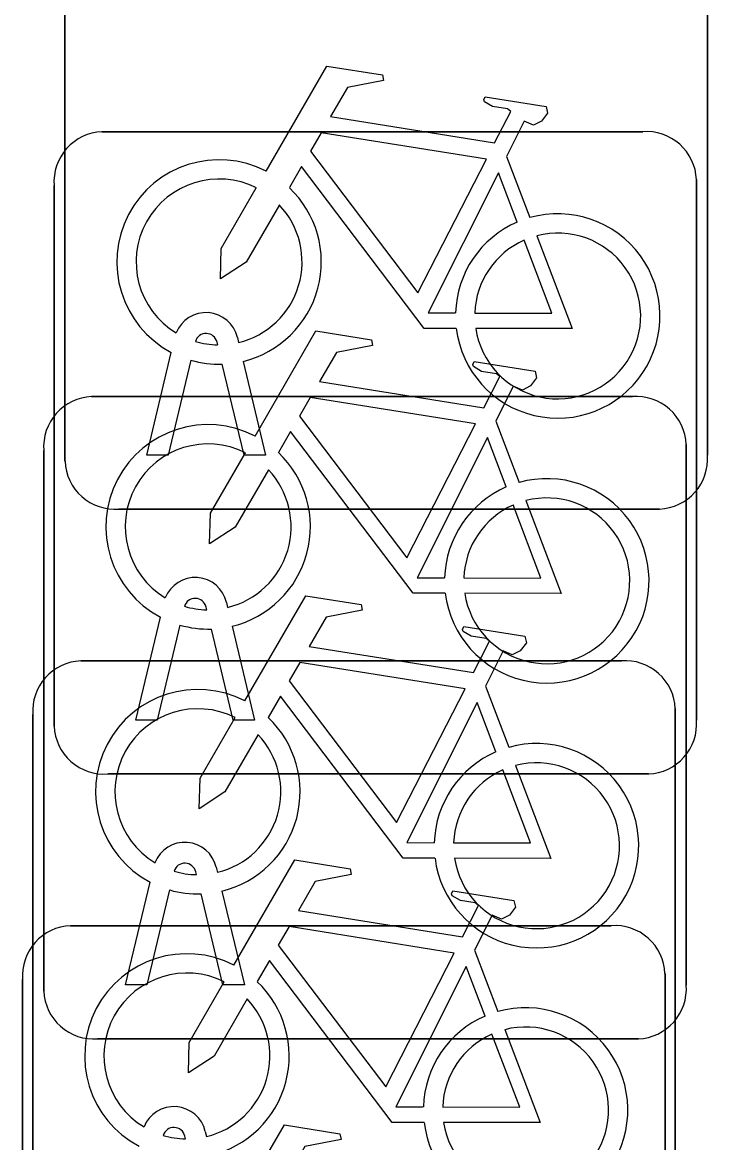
# Model space of a CAD drawing. Extents: x 160888 to 161385, y 386490 to 386908.
# Drawn here: x 161058.111 to 161059.177, y 386758.338 to 386760.081 of the extents above; entities that cross this region are included whole.
import ezdxf

# ---------------------------------------------------------------- set-up
doc = ezdxf.new("R2010")
doc.units = 0
doc.layers.add('IMGEO_Fietsenrek', color=7, linetype='Continuous')

msp = doc.modelspace()

# ---------------------------------------------------------------- linework, layer by layer
at = {"layer": 'IMGEO_Fietsenrek'}
for p, q in [((161058.1775, 386759.3979), (161058.1775, 386760.2388)), ((161058.1775, 386760.2388), (161058.1775, 386759.3979)), ((161059.1765, 386760.2481), (161059.1765, 386759.4072)), ((161059.1765, 386759.4072), (161059.1765, 386760.2481)), ((161058.2349, 386759.9105), (161059.0758, 386759.9105)), ((161059.0758, 386759.9105), (161058.2349, 386759.9105)), ((161058.8642, 386759.8722), (161058.9005, 386759.777)), ((161058.1605, 386758.9859), (161058.1605, 386759.8268)), ((161058.1605, 386759.8268), (161058.1605, 386758.9859)), ((161059.1595, 386759.8361), (161059.1595, 386758.9952)), ((161059.1595, 386758.9952), (161059.1595, 386759.8361)), ((161058.4149, 386759.5789), (161058.4139, 386759.5832)), ((161058.4456, 386759.5904), (161058.4474, 386759.5825)), ((161058.3045, 386759.4073), (161058.3428, 386759.5673)), ((161058.3732, 386759.5551), (161058.3379, 386759.4073)), ((161058.456, 386759.4073), (161058.4221, 386759.549)), ((161058.4544, 386759.5533), (161058.4894, 386759.4073)), ((161058.2189, 386759.4985), (161059.0598, 386759.4985)), ((161059.0598, 386759.4985), (161058.2189, 386759.4985)), ((161058.8472, 386759.4602), (161058.8835, 386759.365)), ((161059.1435, 386759.4241), (161059.1435, 386758.5832)), ((161059.1435, 386758.5832), (161059.1435, 386759.4241)), ((161058.1445, 386758.5739), (161058.1445, 386759.4148)), ((161058.1445, 386759.4148), (161058.1445, 386758.5739)), ((161058.3379, 386759.4073), (161058.3045, 386759.4073)), ((161058.4894, 386759.4073), (161058.456, 386759.4073)), ((161059.1021, 386759.3235), (161058.2612, 386759.3235)), ((161058.2612, 386759.3235), (161059.1021, 386759.3235)), ((161058.4286, 386759.1784), (161058.4304, 386759.1705)), ((161058.3979, 386759.1669), (161058.3969, 386759.1712)), ((161058.2875, 386758.9953), (161058.3258, 386759.1553)), ((161058.3562, 386759.1431), (161058.3209, 386758.9953)), ((161058.4374, 386759.1413), (161058.4724, 386758.9953)), ((161058.439, 386758.9953), (161058.4051, 386759.137)), ((161058.2019, 386759.0875), (161059.0428, 386759.0875)), ((161059.0428, 386759.0875), (161058.2019, 386759.0875)), ((161058.8312, 386759.0482), (161058.8675, 386758.953)), ((161058.1275, 386758.1629), (161058.1275, 386759.0038)), ((161058.1275, 386759.0038), (161058.1275, 386758.1629)), ((161059.1265, 386759.0131), (161059.1265, 386758.1722)), ((161059.1265, 386758.1722), (161059.1265, 386759.0131)), ((161058.3209, 386758.9953), (161058.2875, 386758.9953)), ((161058.4724, 386758.9953), (161058.439, 386758.9953)), ((161059.0851, 386758.9115), (161058.2442, 386758.9115)), ((161058.2442, 386758.9115), (161059.0851, 386758.9115)), ((161058.3819, 386758.7549), (161058.3809, 386758.7592)), ((161058.4126, 386758.7664), (161058.4144, 386758.7585)), ((161058.2715, 386758.5833), (161058.3098, 386758.7433)), ((161058.3402, 386758.7311), (161058.3049, 386758.5833)), ((161058.423, 386758.5833), (161058.3891, 386758.725)), ((161058.4214, 386758.7293), (161058.4564, 386758.5833)), ((161058.1859, 386758.6755), (161059.0268, 386758.6755)), ((161059.0268, 386758.6755), (161058.1859, 386758.6755)), ((161058.8142, 386758.6372), (161058.8505, 386758.542)), ((161059.1105, 386758.6011), (161059.1105, 386757.7602)), ((161059.1105, 386757.7602), (161059.1105, 386758.6011)), ((161058.1115, 386757.7509), (161058.1115, 386758.5918)), ((161058.1115, 386758.5918), (161058.1115, 386757.7509)), ((161058.3049, 386758.5833), (161058.2715, 386758.5833)), ((161058.4564, 386758.5833), (161058.423, 386758.5833)), ((161059.0691, 386758.4995), (161058.2282, 386758.4995)), ((161058.2282, 386758.4995), (161059.0691, 386758.4995)), ((161058.3649, 386758.3439), (161058.3639, 386758.3482)), ((161058.3956, 386758.3554), (161058.3974, 386758.3475))]:
    msp.add_line(p, q, dxfattribs=at)
for points in [[(161058.4901, 386759.8492), (161058.5848, 386760.0127), (161058.671, 386759.9989), (161058.6727, 386759.9902), (161058.6166, 386759.9793), (161058.5904, 386759.934), (161058.8456, 386759.8932)], [(161058.8456, 386759.8932), (161058.8706, 386759.942), (161058.8655, 386759.946), (161058.8423, 386759.9497), (161058.8296, 386759.9572), (161058.8286, 386759.9603), (161058.8308, 386759.9649), (161058.9256, 386759.9498), (161058.9279, 386759.9395), (161058.9185, 386759.9271), (161058.9061, 386759.9207), (161058.8916, 386759.9269), (161058.8642, 386759.8722)], [(161058.8327, 386759.868), (161058.5759, 386759.909), (161058.5592, 386759.8802), (161058.7262, 386759.6599), (161058.8327, 386759.868)], [(161058.7858, 386759.6045), (161058.7361, 386759.6046), (161058.5454, 386759.8563), (161058.5264, 386759.8235)], [(161058.8807, 386759.77), (161058.8514, 386759.8468), (161058.742, 386759.6287), (161058.7847, 386759.6286)], [(161058.5108, 386759.7967), (161058.4592, 386759.7075), (161058.4193, 386759.6815), (161058.4205, 386759.729), (161058.475, 386759.8232)], [(161058.8147, 386759.6285), (161058.9346, 386759.6283), (161058.8914, 386759.7419)], [(161058.9112, 386759.7488), (161058.9662, 386759.6042), (161058.8161, 386759.6045)], [(161058.4731, 386759.4372), (161058.5678, 386759.6007), (161058.654, 386759.5869), (161058.6557, 386759.5782), (161058.5996, 386759.5673), (161058.5734, 386759.522), (161058.8286, 386759.4812)], [(161058.8286, 386759.4812), (161058.8536, 386759.53), (161058.8485, 386759.534), (161058.8253, 386759.5377), (161058.8126, 386759.5452), (161058.8116, 386759.5483), (161058.8138, 386759.5529), (161058.9086, 386759.5378), (161058.9109, 386759.5275), (161058.9015, 386759.5151), (161058.8891, 386759.5087), (161058.8746, 386759.5149), (161058.8472, 386759.4602)], [(161058.8157, 386759.456), (161058.5589, 386759.497), (161058.5422, 386759.4682), (161058.7092, 386759.2479), (161058.8157, 386759.456)], [(161058.7688, 386759.1925), (161058.7191, 386759.1926), (161058.5284, 386759.4443), (161058.5094, 386759.4115)], [(161058.8637, 386759.358), (161058.8344, 386759.4348), (161058.725, 386759.2167), (161058.7677, 386759.2166)], [(161058.4938, 386759.3847), (161058.4422, 386759.2955), (161058.4023, 386759.2695), (161058.4035, 386759.317), (161058.458, 386759.4112)], [(161058.8942, 386759.3368), (161058.9492, 386759.1922), (161058.7991, 386759.1925)], [(161058.7977, 386759.2165), (161058.9176, 386759.2163), (161058.8744, 386759.3299)], [(161058.4571, 386759.0252), (161058.5518, 386759.1887), (161058.638, 386759.1749), (161058.6397, 386759.1662), (161058.5836, 386759.1553), (161058.5574, 386759.11), (161058.8126, 386759.0692)], [(161058.8126, 386759.0692), (161058.8376, 386759.118), (161058.8325, 386759.122), (161058.8093, 386759.1257), (161058.7966, 386759.1332), (161058.7956, 386759.1363), (161058.7978, 386759.1409), (161058.8926, 386759.1258), (161058.8949, 386759.1155), (161058.8855, 386759.1031), (161058.8731, 386759.0967), (161058.8586, 386759.1029), (161058.8312, 386759.0482)], [(161058.7997, 386759.044), (161058.5429, 386759.085), (161058.5262, 386759.0562), (161058.6932, 386758.8359), (161058.7997, 386759.044)], [(161058.7528, 386758.7805), (161058.7031, 386758.7806), (161058.5124, 386759.0323), (161058.4934, 386758.9995)], [(161058.8477, 386758.946), (161058.8184, 386759.0228), (161058.709, 386758.8047), (161058.7517, 386758.8046)], [(161058.4778, 386758.9727), (161058.4262, 386758.8835), (161058.3863, 386758.8575), (161058.3875, 386758.905), (161058.442, 386758.9992)], [(161058.7817, 386758.8045), (161058.9016, 386758.8043), (161058.8584, 386758.9179)], [(161058.8782, 386758.9248), (161058.9332, 386758.7802), (161058.7831, 386758.7805)], [(161058.4401, 386758.6142), (161058.5348, 386758.7777), (161058.621, 386758.7639), (161058.6227, 386758.7552), (161058.5666, 386758.7443), (161058.5404, 386758.699), (161058.7956, 386758.6582)], [(161058.7956, 386758.6582), (161058.8206, 386758.707), (161058.8155, 386758.711), (161058.7923, 386758.7147), (161058.7796, 386758.7222), (161058.7786, 386758.7253), (161058.7808, 386758.7299), (161058.8756, 386758.7148), (161058.8779, 386758.7045), (161058.8685, 386758.6921), (161058.8561, 386758.6857), (161058.8416, 386758.6919), (161058.8142, 386758.6372)], [(161058.7827, 386758.633), (161058.5259, 386758.674), (161058.5092, 386758.6452), (161058.6762, 386758.4249), (161058.7827, 386758.633)], [(161058.7358, 386758.3695), (161058.6861, 386758.3696), (161058.4954, 386758.6213), (161058.4764, 386758.5885)], [(161058.8307, 386758.535), (161058.8014, 386758.6118), (161058.692, 386758.3937), (161058.7347, 386758.3936)], [(161058.4608, 386758.5617), (161058.4092, 386758.4725), (161058.3693, 386758.4465), (161058.3705, 386758.494), (161058.425, 386758.5882)], [(161058.8612, 386758.5138), (161058.9162, 386758.3692), (161058.7661, 386758.3695)], [(161058.7647, 386758.3935), (161058.8846, 386758.3933), (161058.8414, 386758.5069)], [(161058.4241, 386758.2022), (161058.5188, 386758.3657), (161058.605, 386758.3519), (161058.6067, 386758.3432), (161058.5506, 386758.3323), (161058.5244, 386758.287), (161058.7796, 386758.2462)]]:
    msp.add_lwpolyline(points, dxfattribs=at)
for centre, radius, start, end in [((161058.2382, 386759.8326), 0.0779, 92.4484, 184.2845), ((161058.2382, 386759.8326), 0.0779, 92.4484, 184.2845), ((161059.0816, 386759.8328), 0.0779, 2.4484, 94.2845), ((161059.0816, 386759.8328), 0.0779, 2.4484, 94.2845), ((161058.4171, 386759.7079), 0.159, 62.6766, 242.1369), ((161058.4171, 386759.7079), 0.129, 63.3192, 238.903), ((161058.4171, 386759.7079), 0.159, 283.5766, 46.6042), ((161058.4171, 386759.7079), 0.129, 283.6043, 43.4302), ((161058.9437, 386759.6239), 0.159, 113.3408, 178.3217), ((161058.9437, 386759.6239), 0.159, 187.0065, 105.7708), ((161058.9437, 386759.6239), 0.129, 188.6715, 104.5883), ((161058.9437, 386759.6239), 0.129, 113.923, 177.9556), ((161058.3969, 386759.5793), 0.0499, 12.8025, 158.6934), ((161058.3969, 386759.5793), 0.0174, 12.8025, 163.4502), ((161058.4171, 386759.7079), 0.129, 253.415, 269.0204), ((161058.4171, 386759.7079), 0.159, 253.9967, 271.7867), ((161058.2222, 386759.4206), 0.0779, 92.4484, 184.2845), ((161058.2222, 386759.4206), 0.0779, 92.4484, 184.2845), ((161059.0656, 386759.4208), 0.0779, 2.4484, 94.2845), ((161059.0656, 386759.4208), 0.0779, 2.4484, 94.2845), ((161058.4001, 386759.2959), 0.159, 62.6766, 242.1369), ((161058.4001, 386759.2959), 0.129, 63.3192, 238.903), ((161058.4001, 386759.2959), 0.159, 283.5766, 46.6042), ((161059.0988, 386759.4014), 0.0779, 272.4484, 4.2845), ((161059.0988, 386759.4014), 0.0779, 272.4484, 4.2845), ((161058.2554, 386759.4012), 0.0779, 182.4484, 274.2845), ((161058.2554, 386759.4012), 0.0779, 182.4484, 274.2845), ((161058.4001, 386759.2959), 0.129, 283.6043, 43.4302), ((161058.9267, 386759.2119), 0.159, 187.0065, 105.7708), ((161058.9267, 386759.2119), 0.159, 113.3408, 178.3217), ((161058.9267, 386759.2119), 0.129, 188.6715, 104.5883), ((161058.9267, 386759.2119), 0.129, 113.923, 177.9556), ((161058.3799, 386759.1673), 0.0499, 12.8025, 158.6934), ((161058.3799, 386759.1673), 0.0174, 12.8025, 163.4502), ((161058.4001, 386759.2959), 0.129, 253.415, 269.0204), ((161058.4001, 386759.2959), 0.159, 253.9967, 271.7867), ((161058.2052, 386759.0096), 0.0779, 92.4484, 184.2845), ((161058.2052, 386759.0096), 0.0779, 92.4484, 184.2845), ((161059.0486, 386759.0098), 0.0779, 2.4484, 94.2845), ((161059.0486, 386759.0098), 0.0779, 2.4484, 94.2845), ((161058.3841, 386758.8839), 0.159, 62.6766, 242.1369), ((161058.3841, 386758.8839), 0.129, 63.3192, 238.903), ((161058.2384, 386758.9892), 0.0779, 182.4484, 274.2845), ((161058.2384, 386758.9892), 0.0779, 182.4484, 274.2845), ((161058.3841, 386758.8839), 0.159, 283.5766, 46.6042), ((161059.0818, 386758.9894), 0.0779, 272.4484, 4.2845), ((161059.0818, 386758.9894), 0.0779, 272.4484, 4.2845), ((161058.3841, 386758.8839), 0.129, 283.6043, 43.4302), ((161058.9107, 386758.7999), 0.159, 187.0065, 105.7708), ((161058.9107, 386758.7999), 0.159, 113.3408, 178.3217), ((161058.9107, 386758.7999), 0.129, 113.923, 177.9556), ((161058.9107, 386758.7999), 0.129, 188.6715, 104.5883), ((161058.3639, 386758.7553), 0.0499, 12.8025, 158.6934), ((161058.3639, 386758.7553), 0.0174, 12.8025, 163.4502), ((161058.3841, 386758.8839), 0.129, 253.415, 269.0204), ((161058.3841, 386758.8839), 0.159, 253.9967, 271.7867), ((161058.1892, 386758.5976), 0.0779, 92.4484, 184.2845), ((161058.1892, 386758.5976), 0.0779, 92.4484, 184.2845), ((161059.0326, 386758.5978), 0.0779, 2.4484, 94.2845), ((161059.0326, 386758.5978), 0.0779, 2.4484, 94.2845), ((161058.3671, 386758.4729), 0.159, 62.6766, 242.1369), ((161058.3671, 386758.4729), 0.129, 63.3192, 238.903), ((161058.3671, 386758.4729), 0.159, 283.5766, 46.6042), ((161059.0658, 386758.5774), 0.0779, 272.4484, 4.2845), ((161059.0658, 386758.5774), 0.0779, 272.4484, 4.2845), ((161058.2224, 386758.5772), 0.0779, 182.4484, 274.2845), ((161058.2224, 386758.5772), 0.0779, 182.4484, 274.2845), ((161058.3671, 386758.4729), 0.129, 283.6043, 43.4302), ((161058.8937, 386758.3889), 0.159, 187.0065, 105.7708), ((161058.8937, 386758.3889), 0.159, 113.3408, 178.3217), ((161058.8937, 386758.3889), 0.129, 188.6715, 104.5883), ((161058.8937, 386758.3889), 0.129, 113.923, 177.9556), ((161058.3469, 386758.3443), 0.0499, 12.8025, 158.6934), ((161058.3469, 386758.3443), 0.0174, 12.8025, 163.4502), ((161058.3671, 386758.4729), 0.129, 253.415, 269.0204)]:
    msp.add_arc(centre, radius, start, end, dxfattribs=at)

doc.saveas('drawing.dxf')
